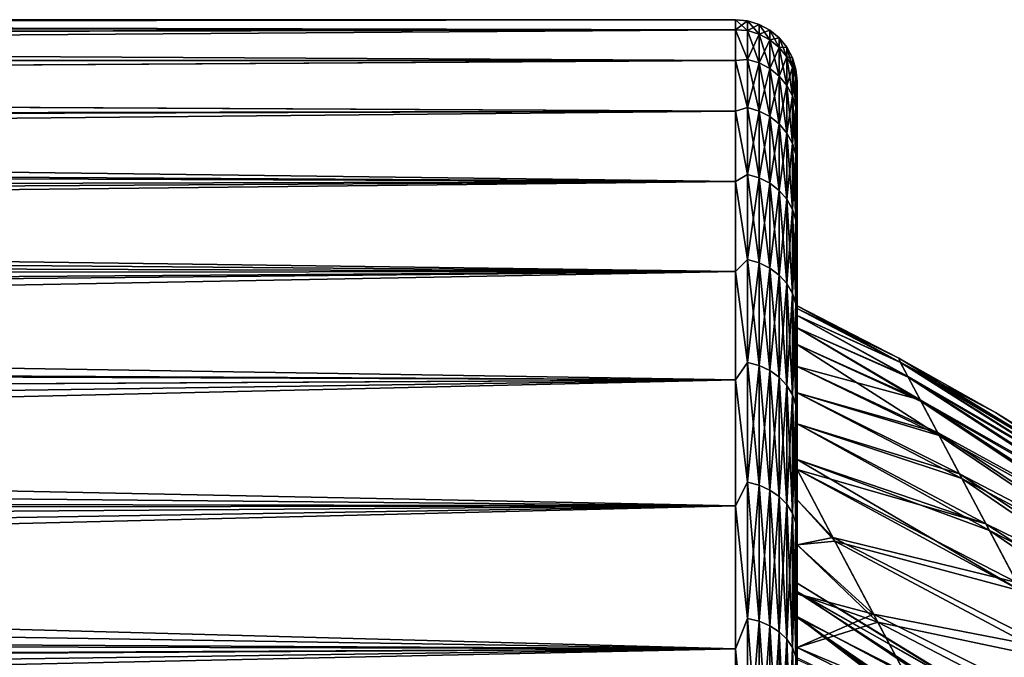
# Model space of a CAD drawing. Header units: metres. Extents: x -150 to 146, y -127 to 82.
# Tile 333 of 382: x 122 to 130, y 18 to 23. Entities that reach past the tile are written whole.
import ezdxf

# ---------------------------------------------------------------- set-up
doc = ezdxf.new("R2010")
doc.units = ezdxf.units.M
doc.layers.add('solid_ELLA_AP_WANNE_SW0001', color=7, linetype='CONTINUOUS')

msp = doc.modelspace()

# ---------------------------------------------------------------- linework, layer by layer
at = {"layer": 'solid_ELLA_AP_WANNE_SW0001'}
for points in [[(127.5, 22.917143, 1.950536), (92.253891, 22.958944, 1.373627), (92.110641, 22.844589, 2.669226)], [(92.27227, 22.96468, -1.274164), (127.5, 22.917143, -1.950536), (92.134064, 22.859764, -2.535976)], [(127.5, 23), (92.319817, 23), (92.253891, 22.958944, 1.373627)], [(127.5, 22.917143, 1.950536), (127.5, 23), (92.253891, 22.958944, 1.373627)], [(92.27227, 22.96468, -1.274164), (92.319817, 23), (127.5, 22.917143, -1.950536)], [(127.5, 22.917143, -1.950536), (92.319817, 23), (127.5, 23)], [(127.597542, 22.990393), (127.5, 23), (127.5, 22.917143, 1.950536)], [(127.597542, 22.911869, -1.898532), (127.5, 23), (127.597542, 22.990393)], [(127.5, 22.917143, -1.950536), (127.5, 23), (127.597542, 22.911869, -1.898532)], [(127.597542, 22.911869, 1.898532), (127.597542, 22.990393), (127.5, 22.917143, 1.950536)], [(127.597542, 22.990393), (127.691429, 22.961903), (127.691429, 22.883476, -1.896179)], [(127.597542, 22.911869, 1.898532), (127.691429, 22.961903), (127.597542, 22.990393)], [(127.597542, 22.911869, -1.898532), (127.597542, 22.990393), (127.691429, 22.883476, -1.896179)], [(127.597542, 22.911869, 1.898532), (127.691429, 22.883476, 1.896179), (127.691429, 22.961903)], [(127.691429, 22.961903), (127.777946, 22.915627), (127.777946, 22.837357, -1.892357)], [(127.691429, 22.883476, 1.896179), (127.777946, 22.915627), (127.691429, 22.961903)], [(127.691429, 22.883476, -1.896179), (127.691429, 22.961903), (127.777946, 22.837357, -1.892357)], [(127.5, 22.917143, 1.950536), (92.110641, 22.844589, 2.669226), (91.884583, 22.669779, 3.883437)], [(127.5, 22.669167, 3.887019), (127.5, 22.917143, 1.950536), (91.884583, 22.669779, 3.883437)], [(92.134064, 22.859764, -2.535976), (127.5, 22.669167, -3.887019), (91.900948, 22.685656, -3.789594)], [(92.134064, 22.859764, -2.535976), (127.5, 22.917143, -1.950536), (127.5, 22.669167, -3.887019)], [(127.597542, 22.676834, 3.784094), (127.5, 22.917143, 1.950536), (127.5, 22.669167, 3.887019)], [(127.597542, 22.911869, 1.898532), (127.5, 22.917143, 1.950536), (127.597542, 22.676834, 3.784094)], [(127.5, 22.917143, -1.950536), (127.597542, 22.911869, -1.898532), (127.597542, 22.676834, -3.784094)], [(127.5, 22.669167, -3.887019), (127.5, 22.917143, -1.950536), (127.597542, 22.676834, -3.784094)], [(127.597542, 22.911869, -1.898532), (127.691429, 22.883476, -1.896179), (127.691429, 22.648731, -3.779405)], [(127.597542, 22.676834, -3.784094), (127.597542, 22.911869, -1.898532), (127.691429, 22.648731, -3.779405)], [(127.597542, 22.911869, 1.898532), (127.597542, 22.676834, 3.784094), (127.691429, 22.883476, 1.896179)], [(127.597542, 22.676834, 3.784094), (127.691429, 22.648731, 3.779405), (127.691429, 22.883476, 1.896179)], [(127.691429, 22.883476, 1.896179), (127.777946, 22.837357, 1.892357), (127.777946, 22.915627)], [(127.691429, 22.883476, -1.896179), (127.777946, 22.837357, -1.892357), (127.777946, 22.603086, -3.771788)], [(127.691429, 22.648731, -3.779405), (127.691429, 22.883476, -1.896179), (127.777946, 22.603086, -3.771788)], [(127.691429, 22.883476, 1.896179), (127.691429, 22.648731, 3.779405), (127.777946, 22.837357, 1.892357)], [(127.777946, 22.915627), (127.85376, 22.853346), (127.85376, 22.77529, -1.887214)], [(127.777946, 22.837357, 1.892357), (127.85376, 22.853346), (127.777946, 22.915627)], [(127.777946, 22.837357, -1.892357), (127.777946, 22.915627), (127.85376, 22.77529, -1.887214)], [(127.691429, 22.648731, 3.779405), (127.777946, 22.603086, 3.771788), (127.777946, 22.837357, 1.892357)], [(127.777946, 22.837357, 1.892357), (127.85376, 22.77529, 1.887214), (127.85376, 22.853346)], [(127.777946, 22.837357, -1.892357), (127.85376, 22.77529, -1.887214), (127.85376, 22.541655, -3.761537)], [(127.777946, 22.603086, -3.771788), (127.777946, 22.837357, -1.892357), (127.85376, 22.541655, -3.761537)], [(127.777946, 22.837357, 1.892357), (127.777946, 22.603086, 3.771788), (127.85376, 22.77529, 1.887214)], [(127.777946, 22.603086, 3.771788), (127.85376, 22.541655, 3.761537), (127.85376, 22.77529, 1.887214)], [(127.85376, 22.853346), (127.915955, 22.777458), (127.915955, 22.699661, -1.880948)], [(127.85376, 22.77529, 1.887214), (127.915955, 22.777458), (127.85376, 22.853346)], [(127.85376, 22.77529, -1.887214), (127.85376, 22.853346), (127.915955, 22.699661, -1.880948)], [(127.85376, 22.77529, 1.887214), (127.915955, 22.699661, 1.880948), (127.915955, 22.777458)], [(127.85376, 22.77529, -1.887214), (127.915955, 22.699661, -1.880948), (127.915955, 22.466805, -3.749047)], [(127.85376, 22.541655, -3.761537), (127.85376, 22.77529, -1.887214), (127.915955, 22.466805, -3.749047)], [(127.85376, 22.77529, 1.887214), (127.85376, 22.541655, 3.761537), (127.915955, 22.699661, 1.880948)], [(127.915955, 22.777458), (127.962128, 22.690887), (127.962128, 22.613388, -1.873799)], [(127.915955, 22.699661, 1.880948), (127.962128, 22.690887), (127.915955, 22.777458)], [(127.915955, 22.699661, -1.880948), (127.915955, 22.777458), (127.962128, 22.613388, -1.873799)], [(127.85376, 22.541655, 3.761537), (127.915955, 22.466805, 3.749047), (127.915955, 22.699661, 1.880948)], [(127.915955, 22.699661, 1.880948), (127.962128, 22.613388, 1.873799), (127.962128, 22.690887)], [(127.915955, 22.699661, -1.880948), (127.962128, 22.613388, -1.873799), (127.962128, 22.381414, -3.734797)], [(127.915955, 22.466805, -3.749047), (127.915955, 22.699661, -1.880948), (127.962128, 22.381414, -3.734797)], [(127.915955, 22.699661, 1.880948), (127.915955, 22.466805, 3.749047), (127.962128, 22.613388, 1.873799)], [(91.900948, 22.685656, -3.789594), (127.5, 22.669167, -3.887019), (91.573853, 22.443342, -5.029555)], [(91.573853, 22.443342, -5.029555), (127.5, 22.669167, -3.887019), (127.5, 22.257858, -5.795496)], [(127.5, 22.669167, 3.887019), (91.884583, 22.669779, 3.883437), (91.580933, 22.446655, 5.014749)], [(127.5, 22.257858, 5.795496), (127.5, 22.669167, 3.887019), (91.580933, 22.446655, 5.014749)], [(127.597542, 22.676834, 3.784094), (127.5, 22.669167, 3.887019), (127.597542, 22.286892, 5.643808)], [(127.5, 22.669167, -3.887019), (127.597542, 22.676834, -3.784094), (127.597542, 22.286892, -5.643808)], [(127.597542, 22.286892, 5.643808), (127.5, 22.669167, 3.887019), (127.5, 22.257858, 5.795496)], [(127.5, 22.257858, -5.795496), (127.5, 22.669167, -3.887019), (127.597542, 22.286892, -5.643808)], [(127.597542, 22.676834, -3.784094), (127.691429, 22.648731, -3.779405), (127.691429, 22.259274, -5.636814)], [(127.597542, 22.286892, -5.643808), (127.597542, 22.676834, -3.784094), (127.691429, 22.259274, -5.636814)], [(127.597542, 22.676834, 3.784094), (127.597542, 22.286892, 5.643808), (127.691429, 22.648731, 3.779405)], [(127.597542, 22.286892, 5.643808), (127.691429, 22.259274, 5.636814), (127.691429, 22.648731, 3.779405)], [(127.691429, 22.648731, -3.779405), (127.777946, 22.603086, -3.771788), (127.777946, 22.214413, -5.625453)], [(127.691429, 22.259274, -5.636814), (127.691429, 22.648731, -3.779405), (127.777946, 22.214413, -5.625453)], [(127.691429, 22.648731, 3.779405), (127.691429, 22.259274, 5.636814), (127.777946, 22.603086, 3.771788)], [(127.962128, 22.690887), (127.990509, 22.596968), (127.990509, 22.519787, -1.866043)], [(127.962128, 22.613388, 1.873799), (127.990509, 22.596968), (127.962128, 22.690887)], [(127.962128, 22.613388, -1.873799), (127.962128, 22.690887), (127.990509, 22.519787, -1.866043)], [(127.691429, 22.259274, 5.636814), (127.777946, 22.214413, 5.625453), (127.777946, 22.603086, 3.771788)], [(127.777946, 22.603086, -3.771788), (127.85376, 22.541655, -3.761537), (127.85376, 22.154039, -5.610165)], [(127.777946, 22.214413, -5.625453), (127.777946, 22.603086, -3.771788), (127.85376, 22.154039, -5.610165)], [(127.777946, 22.603086, 3.771788), (127.777946, 22.214413, 5.625453), (127.85376, 22.541655, 3.761537)], [(127.777946, 22.214413, 5.625453), (127.85376, 22.154039, 5.610165), (127.85376, 22.541655, 3.761537)], [(127.85376, 22.541655, -3.761537), (127.915955, 22.466805, -3.749047), (127.915955, 22.080475, -5.591536)], [(127.85376, 22.154039, -5.610165), (127.85376, 22.541655, -3.761537), (127.915955, 22.080475, -5.591536)], [(127.85376, 22.541655, 3.761537), (127.85376, 22.154039, 5.610165), (127.915955, 22.466805, 3.749047)], [(127.915955, 22.466805, 3.749047), (127.962128, 22.381414, 3.734797), (127.962128, 22.613388, 1.873799)], [(127.962128, 22.613388, 1.873799), (127.990509, 22.519787, 1.866043), (127.990509, 22.596968)], [(127.962128, 22.613388, -1.873799), (127.990509, 22.519787, -1.866043), (127.990509, 22.288774, -3.719339)], [(127.962128, 22.381414, -3.734797), (127.962128, 22.613388, -1.873799), (127.990509, 22.288774, -3.719339)], [(127.962128, 22.613388, 1.873799), (127.962128, 22.381414, 3.734797), (127.990509, 22.519787, 1.866043)], [(127.990509, 22.596968), (128, 22.5), (128, 22.418894, -1.9087)], [(127.990509, 22.519787, 1.866043), (128, 22.5), (127.990509, 22.596968)], [(127.990509, 22.519787, -1.866043), (127.990509, 22.596968), (128, 22.418894, -1.9087)], [(127.85376, 22.154039, 5.610165), (127.915955, 22.080475, 5.591536), (127.915955, 22.466805, 3.749047)], [(127.915955, 22.466805, -3.749047), (127.962128, 22.381414, -3.734797), (127.962128, 21.996553, -5.570284)], [(127.915955, 22.080475, -5.591536), (127.915955, 22.466805, -3.749047), (127.962128, 21.996553, -5.570284)], [(127.915955, 22.466805, 3.749047), (127.915955, 22.080475, 5.591536), (127.962128, 22.381414, 3.734797)], [(127.962128, 22.381414, 3.734797), (127.990509, 22.288774, 3.719339), (127.990509, 22.519787, 1.866043)], [(127.990509, 22.519787, 1.866043), (128, 22.419239, 1.904623), (128, 22.5)], [(127.990509, 22.288774, -3.719339), (127.990509, 22.519787, -1.866043), (128, 22.418894, -1.9087)], [(127.990509, 22.519787, 1.866043), (127.990509, 22.288774, 3.719339), (128, 22.419239, 1.904623)], [(128, 20.599005, -1.802168), (128, 22.418894, -1.9087), (128, 22.5)], [(128, 20.677689), (128, 22.5), (128, 22.419239, 1.904623)], [(128, 20.658009, -0.901932), (128, 20.599005, -1.802168), (128, 22.5)], [(128, 20.677689), (128, 20.658009, -0.901932), (128, 22.5)], [(91.573853, 22.443342, -5.029555), (127.5, 22.257858, -5.795496), (91.184929, 22.150711, -6.192413)], [(127.5, 22.257858, 5.795496), (91.580933, 22.446655, 5.014749), (91.234436, 22.186525, 6.062847)], [(127.915955, 22.080475, 5.591536), (127.962128, 21.996553, 5.570284), (127.962128, 22.381414, 3.734797)], [(127.962128, 22.381414, -3.734797), (127.990509, 22.288774, -3.719339), (127.990509, 21.905506, -5.547227)], [(127.962128, 21.996553, -5.570284), (127.962128, 22.381414, -3.734797), (127.990509, 21.905506, -5.547227)], [(127.962128, 22.381414, 3.734797), (127.962128, 21.996553, 5.570284), (127.990509, 22.288774, 3.719339)], [(127.990509, 22.288774, 3.719339), (128, 22.176903, 3.799328), (128, 22.419239, 1.904623)], [(127.990509, 22.288774, -3.719339), (128, 22.418894, -1.9087), (128, 22.176105, -3.803983)], [(128, 20.500786, 2.698983), (128, 22.419239, 1.904623), (128, 22.176903, 3.799328)], [(128, 20.658009, 0.901932), (128, 20.677689), (128, 22.419239, 1.904623)], [(128, 20.599005, 1.802168), (128, 20.658009, 0.901932), (128, 22.419239, 1.904623)], [(128, 20.500786, 2.698983), (128, 20.599005, 1.802168), (128, 22.419239, 1.904623)], [(128, 20.363544, -3.590658), (128, 22.176105, -3.803983), (128, 22.418894, -1.9087)], [(128, 20.500786, -2.698983), (128, 20.363544, -3.590658), (128, 22.418894, -1.9087)], [(128, 20.599005, -1.802168), (128, 20.500786, -2.698983), (128, 22.418894, -1.9087)], [(127.5, 22.257858, 5.795496), (91.234436, 22.186525, 6.062847), (90.841942, 21.900864, 7.025109)], [(127.5, 21.686182, 7.662215), (127.5, 22.257858, 5.795496), (90.841942, 21.900864, 7.025109)], [(91.184929, 22.150711, -6.192413), (127.5, 22.257858, -5.795496), (127.5, 21.686182, -7.662215)], [(127.597542, 22.286892, 5.643808), (127.5, 22.257858, 5.795496), (127.597542, 21.744709, 7.464968)], [(127.5, 22.257858, -5.795496), (127.597542, 22.286892, -5.643808), (127.597542, 21.744709, -7.464968)], [(127.597542, 21.744709, 7.464968), (127.5, 22.257858, 5.795496), (127.5, 21.686182, 7.662215)], [(127.5, 21.686182, -7.662215), (127.5, 22.257858, -5.795496), (127.597542, 21.744709, -7.464968)], [(127.597542, 22.286892, -5.643808), (127.691429, 22.259274, -5.636814), (127.691429, 21.717764, -7.455718)], [(127.597542, 21.744709, -7.464968), (127.597542, 22.286892, -5.643808), (127.691429, 21.717764, -7.455718)], [(127.597542, 22.286892, 5.643808), (127.597542, 21.744709, 7.464968), (127.691429, 22.259274, 5.636814)], [(127.597542, 21.744709, 7.464968), (127.691429, 21.717764, 7.455718), (127.691429, 22.259274, 5.636814)], [(127.691429, 22.259274, -5.636814), (127.777946, 22.214413, -5.625453), (127.777946, 21.673994, -7.440691)], [(127.691429, 21.717764, -7.455718), (127.691429, 22.259274, -5.636814), (127.777946, 21.673994, -7.440691)], [(127.691429, 22.259274, 5.636814), (127.691429, 21.717764, 7.455718), (127.777946, 22.214413, 5.625453)], [(127.962128, 21.996553, 5.570284), (127.990509, 21.905506, 5.547227), (127.990509, 22.288774, 3.719339)], [(127.990509, 21.905506, -5.547227), (127.990509, 22.288774, -3.719339), (128, 22.176105, -3.803983)], [(127.990509, 22.288774, 3.719339), (127.990509, 21.905506, 5.547227), (128, 22.176903, 3.799328)], [(91.184929, 22.150711, -6.192413), (127.5, 21.686182, -7.662215), (90.731705, 21.820869, -7.269775)], [(127.691429, 21.717764, 7.455718), (127.777946, 21.673994, 7.440691), (127.777946, 22.214413, 5.625453)], [(127.777946, 22.214413, -5.625453), (127.85376, 22.154039, -5.610165), (127.85376, 21.615088, -7.420469)], [(127.777946, 21.673994, -7.440691), (127.777946, 22.214413, -5.625453), (127.85376, 21.615088, -7.420469)], [(127.777946, 22.214413, 5.625453), (127.777946, 21.673994, 7.440691), (127.85376, 22.154039, 5.610165)], [(127.777946, 21.673994, 7.440691), (127.85376, 21.615088, 7.420469), (127.85376, 22.154039, 5.610165)], [(127.85376, 22.154039, -5.610165), (127.915955, 22.080475, -5.591536), (127.915955, 21.543312, -7.395829)], [(127.85376, 21.615088, -7.420469), (127.85376, 22.154039, -5.610165), (127.915955, 21.543312, -7.395829)], [(127.85376, 22.154039, 5.610165), (127.85376, 21.615088, 7.420469), (127.915955, 22.080475, 5.591536)], [(127.990509, 21.905506, 5.547227), (128, 21.77478, 5.666479), (128, 22.176903, 3.799328)], [(127.990509, 21.905506, -5.547227), (128, 22.176105, -3.803983), (128, 21.773417, -5.671714)], [(128, 20.187542, 4.475483), (128, 22.176903, 3.799328), (128, 21.77478, 5.666479)], [(128, 20.363544, 3.590658), (128, 20.500786, 2.698983), (128, 22.176903, 3.799328)], [(128, 20.187542, 4.475483), (128, 20.363544, 3.590658), (128, 22.176903, 3.799328)], [(128, 19.973116, -5.351769), (128, 21.773417, -5.671714), (128, 22.176105, -3.803983)], [(128, 20.187542, -4.475483), (128, 19.973116, -5.351769), (128, 22.176105, -3.803983)], [(128, 20.363544, -3.590658), (128, 20.187542, -4.475483), (128, 22.176105, -3.803983)], [(127.85376, 21.615088, 7.420469), (127.915955, 21.543312, 7.395829), (127.915955, 22.080475, 5.591536)], [(127.915955, 22.080475, -5.591536), (127.962128, 21.996553, -5.570284), (127.962128, 21.461433, -7.367719)], [(127.915955, 21.543312, -7.395829), (127.915955, 22.080475, -5.591536), (127.962128, 21.461433, -7.367719)], [(127.915955, 22.080475, 5.591536), (127.915955, 21.543312, 7.395829), (127.962128, 21.996553, 5.570284)], [(127.915955, 21.543312, 7.395829), (127.962128, 21.461433, 7.367719), (127.962128, 21.996553, 5.570284)], [(127.962128, 21.996553, -5.570284), (127.990509, 21.905506, -5.547227), (127.990509, 21.372601, -7.337224)], [(127.962128, 21.461433, -7.367719), (127.962128, 21.996553, -5.570284), (127.990509, 21.372601, -7.337224)], [(127.962128, 21.996553, 5.570284), (127.962128, 21.461433, 7.367719), (127.990509, 21.905506, 5.547227)], [(127.5, 21.686182, 7.662215), (90.841942, 21.900864, 7.025109), (90.416359, 21.592484, 7.922415)], [(127.962128, 21.461433, 7.367719), (127.990509, 21.372601, 7.337224), (127.990509, 21.905506, 5.547227)], [(127.990509, 21.372601, -7.337224), (127.990509, 21.905506, -5.547227), (128, 21.773417, -5.671714)], [(127.990509, 21.905506, 5.547227), (127.990509, 21.372601, 7.337224), (128, 21.77478, 5.666479)], [(90.731705, 21.820869, -7.269775), (127.5, 21.686182, -7.662215), (90.231468, 21.461079, -8.271764)], [(127.597542, 21.744709, 7.464968), (127.5, 21.686182, 7.662215), (127.597542, 21.053988, 9.235135)], [(127.5, 21.686182, -7.662215), (127.597542, 21.744709, -7.464968), (127.597542, 21.053988, -9.235135)], [(127.597542, 21.744709, -7.464968), (127.691429, 21.717764, -7.455718), (127.691429, 21.027897, -9.223691)], [(127.597542, 21.053988, -9.235135), (127.597542, 21.744709, -7.464968), (127.691429, 21.027897, -9.223691)], [(127.597542, 21.744709, 7.464968), (127.597542, 21.053988, 9.235135), (127.691429, 21.717764, 7.455718)], [(127.990509, 21.372601, 7.337224), (128, 21.215775, 7.49272), (128, 21.77478, 5.666479)], [(127.990509, 21.372601, -7.337224), (128, 21.773417, -5.671714), (128, 21.213766, -7.498405)], [(128, 19.720667, 6.217885), (128, 21.77478, 5.666479), (128, 21.215775, 7.49272)], [(128, 19.973116, 5.351769), (128, 20.187542, 4.475483), (128, 21.77478, 5.666479)], [(128, 19.720667, 6.217885), (128, 19.973116, 5.351769), (128, 21.77478, 5.666479)], [(128, 19.349504, -7.291327), (128, 21.213766, -7.498405), (128, 21.773417, -5.671714)], [(128, 19.430672, -7.072181), (128, 19.349504, -7.291327), (128, 21.773417, -5.671714)], [(128, 19.720667, -6.217885), (128, 19.430672, -7.072181), (128, 21.773417, -5.671714)], [(128, 19.973116, -5.351769), (128, 19.720667, -6.217885), (128, 21.773417, -5.671714)], [(127.5, 21.686182, 7.662215), (90.416359, 21.592484, 7.922415), (89.960457, 21.267073, 8.758519)], [(127.5, 20.958256, 9.473729), (127.5, 21.686182, 7.662215), (89.960457, 21.267073, 8.758519)], [(90.231468, 21.461079, -8.271764), (127.5, 21.686182, -7.662215), (127.5, 20.958256, -9.473729)], [(127.597542, 21.053988, 9.235135), (127.5, 21.686182, 7.662215), (127.5, 20.958256, 9.473729)], [(127.5, 20.958256, -9.473729), (127.5, 21.686182, -7.662215), (127.597542, 21.053988, -9.235135)], [(127.597542, 21.053988, 9.235135), (127.691429, 21.027897, 9.223691), (127.691429, 21.717764, 7.455718)], [(127.691429, 21.717764, -7.455718), (127.777946, 21.673994, -7.440691), (127.777946, 20.985519, -9.205102)], [(127.691429, 21.027897, -9.223691), (127.691429, 21.717764, -7.455718), (127.777946, 20.985519, -9.205102)], [(127.691429, 21.717764, 7.455718), (127.691429, 21.027897, 9.223691), (127.777946, 21.673994, 7.440691)], [(127.691429, 21.027897, 9.223691), (127.777946, 20.985519, 9.205102), (127.777946, 21.673994, 7.440691)], [(127.777946, 21.673994, -7.440691), (127.85376, 21.615088, -7.420469), (127.85376, 20.928484, -9.180084)], [(127.777946, 20.985519, -9.205102), (127.777946, 21.673994, -7.440691), (127.85376, 20.928484, -9.180084)], [(127.777946, 21.673994, 7.440691), (127.777946, 20.985519, 9.205102), (127.85376, 21.615088, 7.420469)], [(127.777946, 20.985519, 9.205102), (127.85376, 20.928484, 9.180084), (127.85376, 21.615088, 7.420469)], [(127.85376, 21.615088, -7.420469), (127.915955, 21.543312, -7.395829), (127.915955, 20.85899, -9.149601)], [(127.85376, 20.928484, -9.180084), (127.85376, 21.615088, -7.420469), (127.915955, 20.85899, -9.149601)], [(127.85376, 21.615088, 7.420469), (127.85376, 20.928484, 9.180084), (127.915955, 21.543312, 7.395829)], [(127.85376, 20.928484, 9.180084), (127.915955, 20.85899, 9.149601), (127.915955, 21.543312, 7.395829)], [(127.915955, 21.543312, -7.395829), (127.962128, 21.461433, -7.367719), (127.962128, 20.779711, -9.114826)], [(127.915955, 20.85899, -9.149601), (127.915955, 21.543312, -7.395829), (127.962128, 20.779711, -9.114826)], [(127.915955, 21.543312, 7.395829), (127.915955, 20.85899, 9.149601), (127.962128, 21.461433, 7.367719)], [(90.231468, 21.461079, -8.271764), (127.5, 20.958256, -9.473729), (89.699715, 21.081951, -9.195181)], [(127.915955, 20.85899, 9.149601), (127.962128, 20.779711, 9.114826), (127.962128, 21.461433, 7.367719)], [(127.962128, 21.461433, -7.367719), (127.990509, 21.372601, -7.337224), (127.990509, 20.693701, -9.077099)], [(127.962128, 20.779711, -9.114826), (127.962128, 21.461433, -7.367719), (127.990509, 20.693701, -9.077099)], [(127.962128, 21.461433, 7.367719), (127.962128, 20.779711, 9.114826), (127.990509, 21.372601, 7.337224)], [(127.962128, 20.779711, 9.114826), (127.990509, 20.693701, 9.077099), (127.990509, 21.372601, 7.337224)], [(127.990509, 20.693701, -9.077099), (127.990509, 21.372601, -7.337224), (128, 21.213766, -7.498405)], [(127.990509, 21.372601, 7.337224), (127.990509, 20.693701, 9.077099), (128, 21.215775, 7.49272)], [(127.5, 20.958256, 9.473729), (89.960457, 21.267073, 8.758519), (89.47757, 20.928667, 9.538914)], [(127.990509, 20.693701, 9.077099), (128, 20.503817, 9.265176), (128, 21.215775, 7.49272)], [(127.990509, 20.693701, -9.077099), (128, 21.213766, -7.498405), (128, 20.501209, -9.270941)], [(128, 19.103689, 7.913018), (128, 21.215775, 7.49272), (128, 20.503817, 9.265176)], [(128, 19.430672, 7.072181), (128, 19.720667, 6.217885), (128, 21.215775, 7.49272)], [(128, 19.349506, 7.291324), (128, 19.430672, 7.072181), (128, 21.215775, 7.49272)], [(128, 19.103689, 7.913018), (128, 19.349506, 7.291324), (128, 21.215775, 7.49272)], [(128, 18.740343, -8.738784), (128, 20.501209, -9.270941), (128, 21.213766, -7.498405)], [(128, 19.103689, -7.913018), (128, 18.740343, -8.738784), (128, 21.213766, -7.498405)], [(128, 19.349504, -7.291327), (128, 19.103689, -7.913018), (128, 21.213766, -7.498405)], [(89.699715, 21.081951, -9.195181), (127.5, 20.958256, -9.473729), (89.131393, 20.688978, -10.048191)], [(127.597542, 21.053988, 9.235135), (127.5, 20.958256, 9.473729), (127.597542, 20.219446, 10.942218)], [(127.5, 20.958256, -9.473729), (127.597542, 21.053988, -9.235135), (127.597542, 20.219446, -10.942218)], [(127.597542, 21.053988, -9.235135), (127.691429, 21.027897, -9.223691), (127.691429, 20.194389, -10.928658)], [(127.597542, 20.219446, -10.942218), (127.597542, 21.053988, -9.235135), (127.691429, 20.194389, -10.928658)], [(127.597542, 21.053988, 9.235135), (127.597542, 20.219446, 10.942218), (127.691429, 21.027897, 9.223691)], [(127.597542, 20.219446, 10.942218), (127.691429, 20.194389, 10.928658), (127.691429, 21.027897, 9.223691)], [(127.691429, 21.027897, -9.223691), (127.777946, 20.985519, -9.205102), (127.777946, 20.15369, -10.906632)], [(127.691429, 20.194389, -10.928658), (127.691429, 21.027897, -9.223691), (127.777946, 20.15369, -10.906632)], [(127.691429, 21.027897, 9.223691), (127.691429, 20.194389, 10.928658), (127.777946, 20.985519, 9.205102)], [(127.5, 20.958256, 9.473729), (88.973412, 20.579531, 10.270488), (88.44651, 20.223764, 10.954421)], [(127.5, 20.079325, 11.216984), (127.5, 20.958256, 9.473729), (88.44651, 20.223764, 10.954421)], [(127.5, 20.958256, 9.473729), (89.47757, 20.928667, 9.538914), (88.973412, 20.579531, 10.270488)], [(89.131393, 20.688978, -10.048191), (127.5, 20.958256, -9.473729), (127.5, 20.079325, -11.216984)], [(127.597542, 20.219446, 10.942218), (127.5, 20.958256, 9.473729), (127.5, 20.079325, 11.216984)], [(127.5, 20.079325, -11.216984), (127.5, 20.958256, -9.473729), (127.597542, 20.219446, -10.942218)], [(127.691429, 20.194389, 10.928658), (127.777946, 20.15369, 10.906632), (127.777946, 20.985519, 9.205102)], [(127.777946, 20.985519, -9.205102), (127.85376, 20.928484, -9.180084), (127.85376, 20.098917, -10.87699)], [(127.777946, 20.15369, -10.906632), (127.777946, 20.985519, -9.205102), (127.85376, 20.098917, -10.87699)], [(127.777946, 20.985519, 9.205102), (127.777946, 20.15369, 10.906632), (127.85376, 20.928484, 9.180084)], [(127.777946, 20.15369, 10.906632), (127.85376, 20.098917, 10.87699), (127.85376, 20.928484, 9.180084)], [(127.85376, 20.928484, -9.180084), (127.915955, 20.85899, -9.149601), (127.915955, 20.032177, -10.840872)], [(127.85376, 20.098917, -10.87699), (127.85376, 20.928484, -9.180084), (127.915955, 20.032177, -10.840872)], [(127.85376, 20.928484, 9.180084), (127.85376, 20.098917, 10.87699), (127.915955, 20.85899, 9.149601)], [(127.85376, 20.098917, 10.87699), (127.915955, 20.032177, 10.840872), (127.915955, 20.85899, 9.149601)], [(127.915955, 20.85899, -9.149601), (127.962128, 20.779711, -9.114826), (127.962128, 19.956041, -10.799669)], [(127.915955, 20.032177, -10.840872), (127.915955, 20.85899, -9.149601), (127.962128, 19.956041, -10.799669)], [(127.915955, 20.85899, 9.149601), (127.915955, 20.032177, 10.840872), (127.962128, 20.779711, 9.114826)], [(127.915955, 20.032177, 10.840872), (127.962128, 19.956041, 10.799669), (127.962128, 20.779711, 9.114826)], [(127.962128, 20.779711, -9.114826), (127.990509, 20.693701, -9.077099), (127.990509, 19.87344, -10.754968)], [(127.962128, 19.956041, -10.799669), (127.962128, 20.779711, -9.114826), (127.990509, 19.87344, -10.754968)], [(127.962128, 20.779711, 9.114826), (127.962128, 19.956041, 10.799669), (127.990509, 20.693701, 9.077099)], [(89.131393, 20.688978, -10.048191), (127.5, 20.079325, -11.216984), (88.533333, 20.280781, -10.848499)], [(127.962128, 19.956041, 10.799669), (127.990509, 19.87344, 10.754968), (127.990509, 20.693701, 9.077099)], [(127.990509, 19.87344, -10.754968), (127.990509, 20.693701, -9.077099), (128, 20.501209, -9.270941)], [(127.990509, 20.693701, 9.077099), (127.990509, 19.87344, 10.754968), (128, 20.503817, 9.265176)], [(128.83815, 20.21954, -1.073159), (128, 20.658009, -0.901932), (128, 20.677689)], [(128.825943, 20.254574, -0.000001), (128, 20.677689), (128, 20.658009, 0.901932)], [(128.825943, 20.254574, -0.000001), (128.83815, 20.21954, -1.073159), (128, 20.677689)], [(128.83815, 20.21954, -1.073159), (128, 20.599005, -1.802168), (128, 20.658009, -0.901932)], [(128.837341, 20.221087, 1.052146), (128, 20.658009, 0.901932), (128, 20.599005, 1.802168)], [(128.837341, 20.221087, 1.052146), (128.825943, 20.254574, -0.000001), (128, 20.658009, 0.901932)], [(128.901306, 20.100384, -2.138762), (128, 20.500786, -2.698983), (128, 20.599005, -1.802168)], [(128.83815, 20.21954, -1.073159), (128.901306, 20.100384, -2.138762), (128, 20.599005, -1.802168)], [(128.898041, 20.106548, 2.097175), (128, 20.599005, 1.802168), (128, 20.500786, 2.698983)], [(128.837341, 20.221087, 1.052146), (128, 20.599005, 1.802168), (128.898041, 20.106548, 2.097175)], [(127.990509, 19.87344, 10.754968), (128, 19.644152, 10.970749), (128, 20.503817, 9.265176)], [(127.990509, 19.87344, -10.754968), (128, 20.501209, -9.270941), (128, 19.640949, -10.97648)], [(128, 18.341333, 9.547896), (128, 20.503817, 9.265176), (128, 19.644152, 10.970749)], [(128, 18.740343, 8.738784), (128, 19.103689, 7.913018), (128, 20.503817, 9.265176)], [(128, 18.341333, 9.547896), (128, 18.740343, 8.738784), (128, 20.503817, 9.265176)], [(128, 17.907412, -10.33883), (128, 19.640949, -10.97648), (128, 20.501209, -9.270941)], [(128, 18.341333, -9.547896), (128, 17.907412, -10.33883), (128, 20.501209, -9.270941)], [(128, 18.740343, -8.738784), (128, 18.341333, -9.547896), (128, 20.501209, -9.270941)], [(129.006042, 19.902721, -3.189311), (128, 20.363544, -3.590658), (128, 20.500786, -2.698983)], [(128.901306, 20.100384, -2.138762), (129.006042, 19.902721, -3.189311), (128, 20.500786, -2.698983)], [(128.998749, 19.91651, 3.128015), (128, 20.500786, 2.698983), (128, 20.363544, 3.590658)], [(128.898041, 20.106548, 2.097175), (128, 20.500786, 2.698983), (128.998749, 19.91651, 3.128015)], [(129.151657, 19.627945, -4.217412), (128, 20.187542, -4.475483), (128, 20.363544, -3.590658)], [(129.006042, 19.902721, -3.189311), (129.151657, 19.627945, -4.217412), (128, 20.363544, -3.590658)], [(128.998749, 19.91651, 3.128015), (128, 20.363544, 3.590658), (128, 20.187542, 4.475483)], [(127.5, 20.079325, 11.216984), (88.44651, 20.223764, 10.954421), (87.899658, 19.860884, 11.599366)], [(88.533333, 20.280781, -10.848499), (127.5, 20.079325, -11.216984), (87.904831, 19.864122, -11.593819)], [(127.597542, 20.219446, 10.942218), (127.5, 20.079325, 11.216984), (127.597542, 19.246786, 12.574553)], [(127.5, 20.079325, -11.216984), (127.597542, 20.219446, -10.942218), (127.597542, 19.246786, -12.574553)], [(127.597542, 20.219446, -10.942218), (127.691429, 20.194389, -10.928658), (127.691429, 19.222935, -12.55897)], [(127.597542, 19.246786, -12.574553), (127.597542, 20.219446, -10.942218), (127.691429, 19.222935, -12.55897)], [(127.597542, 20.219446, 10.942218), (127.597542, 19.246786, 12.574553), (127.691429, 20.194389, 10.928658)], [(130.507278, 19.233082, -0.930271), (128.83815, 20.21954, -1.073159), (128.825943, 20.254574, -0.000001)], [(130.507278, 19.233082, -0.930271), (128.825943, 20.254574, -0.000001), (129.609985, 19.81275, -0.000001)], [(128.837341, 20.221087, 1.052146), (129.609985, 19.81275, -0.000001), (128.825943, 20.254574, -0.000001)], [(128.837341, 20.221087, 1.052146), (130.489059, 19.267452, -0.000001), (129.609985, 19.81275, -0.000001)], [(130.505753, 19.235941, 0.890814), (130.489059, 19.267452, -0.000001), (128.837341, 20.221087, 1.052146)], [(130.555756, 19.141605, 1.775926), (128.837341, 20.221087, 1.052146), (128.898041, 20.106548, 2.097175)], [(130.555756, 19.141605, 1.775926), (130.505753, 19.235941, 0.890814), (128.837341, 20.221087, 1.052146)], [(130.561783, 19.130211, -1.854044), (128.901306, 20.100384, -2.138762), (128.83815, 20.21954, -1.073159)], [(130.507278, 19.233082, -0.930271), (130.561783, 19.130211, -1.854044), (128.83815, 20.21954, -1.073159)], [(127.597542, 19.246786, 12.574553), (127.691429, 19.222935, 12.55897), (127.691429, 20.194389, 10.928658)], [(127.691429, 20.194389, -10.928658), (127.777946, 20.15369, -10.906632), (127.777946, 19.184195, -12.533659)], [(127.691429, 19.222935, -12.55897), (127.691429, 20.194389, -10.928658), (127.777946, 19.184195, -12.533659)], [(127.691429, 20.194389, 10.928658), (127.691429, 19.222935, 12.55897), (127.777946, 20.15369, 10.906632)], [(127.691429, 19.222935, 12.55897), (127.777946, 19.184195, 12.533659), (127.777946, 20.15369, 10.906632)], [(127.777946, 20.15369, -10.906632), (127.85376, 20.098917, -10.87699), (127.85376, 19.132055, -12.499595)], [(127.777946, 19.184195, -12.533659), (127.777946, 20.15369, -10.906632), (127.85376, 19.132055, -12.499595)], [(127.777946, 20.15369, 10.906632), (127.777946, 19.184195, 12.533659), (127.85376, 20.098917, 10.87699)], [(129.151657, 19.627945, -4.217412), (128, 19.973116, -5.351769), (128, 20.187542, -4.475483)], [(129.138779, 19.65226, 4.137694), (128, 20.187542, 4.475483), (128, 19.973116, 5.351769)], [(128.998749, 19.91651, 3.128015), (128, 20.187542, 4.475483), (129.138779, 19.65226, 4.137694)], [(127.5, 20.079325, 11.216984), (87.332397, 19.494671, 12.204827), (86.741547, 19.123621, 12.778384)], [(127.5, 19.055721, 12.87942), (127.5, 20.079325, 11.216984), (86.741547, 19.123621, 12.778384)], [(127.5, 20.079325, 11.216984), (87.899658, 19.860884, 11.599366), (87.332397, 19.494671, 12.204827)], [(87.904831, 19.864122, -11.593819), (127.5, 20.079325, -11.216984), (127.5, 19.055721, -12.87942)], [(127.597542, 19.246786, 12.574553), (127.5, 20.079325, 11.216984), (127.5, 19.055721, 12.87942)], [(127.5, 19.055721, -12.87942), (127.5, 20.079325, -11.216984), (127.597542, 19.246786, -12.574553)], [(127.777946, 19.184195, 12.533659), (127.85376, 19.132055, 12.499595), (127.85376, 20.098917, 10.87699)], [(127.85376, 20.098917, -10.87699), (127.915955, 20.032177, -10.840872), (127.915955, 19.068525, -12.458089)], [(127.85376, 19.132055, -12.499595), (127.85376, 20.098917, -10.87699), (127.915955, 19.068525, -12.458089)], [(127.85376, 20.098917, 10.87699), (127.85376, 19.132055, 12.499595), (127.915955, 20.032177, 10.840872)], [(130.638718, 18.98505, 2.649671), (128.898041, 20.106548, 2.097175), (128.998749, 19.91651, 3.128015)], [(130.638718, 18.98505, 2.649671), (130.555756, 19.141605, 1.775926), (128.898041, 20.106548, 2.097175)], [(130.652222, 18.959557, -2.764874), (129.006042, 19.902721, -3.189311), (128.901306, 20.100384, -2.138762)], [(130.561783, 19.130211, -1.854044), (130.652222, 18.959557, -2.764874), (128.901306, 20.100384, -2.138762)], [(127.85376, 19.132055, 12.499595), (127.915955, 19.068525, 12.458089), (127.915955, 20.032177, 10.840872)], [(127.915955, 20.032177, -10.840872), (127.962128, 19.956041, -10.799669), (127.962128, 18.996052, -12.41074)], [(127.915955, 19.068525, -12.458089), (127.915955, 20.032177, -10.840872), (127.962128, 18.996052, -12.41074)], [(127.915955, 20.032177, 10.840872), (127.915955, 19.068525, 12.458089), (127.962128, 19.956041, 10.799669)], [(127.915955, 19.068525, 12.458089), (127.962128, 18.996052, 12.41074), (127.962128, 19.956041, 10.799669)], [(127.962128, 19.956041, -10.799669), (127.990509, 19.87344, -10.754968), (127.990509, 18.917423, -12.359369)], [(127.962128, 18.996052, -12.41074), (127.962128, 19.956041, -10.799669), (127.990509, 18.917423, -12.359369)], [(127.962128, 19.956041, 10.799669), (127.962128, 18.996052, 12.41074), (127.990509, 19.87344, 10.754968)], [(129.337112, 19.27799, -5.215827), (128, 19.720667, -6.217885), (128, 19.973116, -5.351769)], [(129.151657, 19.627945, -4.217412), (129.337112, 19.27799, -5.215827), (128, 19.973116, -5.351769)], [(129.317184, 19.315586, 5.11938), (128, 19.973116, 5.351769), (128, 19.720667, 6.217885)], [(129.138779, 19.65226, 4.137694), (128, 19.973116, 5.351769), (129.317184, 19.315586, 5.11938)], [(130.75412, 18.767279, 3.506455), (128.998749, 19.91651, 3.128015), (129.138779, 19.65226, 4.137694)], [(130.75412, 18.767279, 3.506455), (130.638718, 18.98505, 2.649671), (128.998749, 19.91651, 3.128015)], [(130.777939, 18.722311, -3.6564), (129.151657, 19.627945, -4.217412), (129.006042, 19.902721, -3.189311)], [(130.652222, 18.959557, -2.764874), (130.777939, 18.722311, -3.6564), (129.006042, 19.902721, -3.189311)], [(87.904831, 19.864122, -11.593819), (127.5, 19.055721, -12.87942), (87.241554, 19.437065, -12.296362)], [(127.962128, 18.996052, 12.41074), (127.990509, 18.917423, 12.359369), (127.990509, 19.87344, 10.754968)], [(127.990509, 18.917423, -12.359369), (127.990509, 19.87344, -10.754968), (128, 19.640949, -10.97648)], [(127.990509, 19.87344, 10.754968), (127.990509, 18.917423, 12.359369), (128, 19.644152, 10.970749)], [(130.489059, 19.267452, -0.000001), (130.507278, 19.233082, -0.930271), (129.609985, 19.81275, -0.000001)], [(129.561096, 18.855316, -6.17753), (128, 19.430672, -7.072181), (128, 19.720667, -6.217885)], [(129.337112, 19.27799, -5.215827), (129.561096, 18.855316, -6.17753), (128, 19.720667, -6.217885)], [(129.532776, 18.908766, 6.066431), (128, 19.720667, 6.217885), (128, 19.430672, 7.072181)], [(129.317184, 19.315586, 5.11938), (128, 19.720667, 6.217885), (129.532776, 18.908766, 6.066431)], [(127.990509, 18.917423, 12.359369), (128, 18.642921, 12.597281), (128, 19.644152, 10.970749)], [(127.990509, 18.917423, -12.359369), (128, 19.640949, -10.97648), (128, 18.639238, -12.602729)], [(128, 17.439392, 11.110104), (128, 19.644152, 10.970749), (128, 18.642921, 12.597281)], [(128, 17.907412, 10.33883), (128, 18.341333, 9.547896), (128, 19.644152, 10.970749)], [(128, 17.439392, 11.110104), (128, 17.907412, 10.33883), (128, 19.644152, 10.970749)], [(128, 16.404703, -12.58779), (128, 18.639238, -12.602729), (128, 19.640949, -10.97648)], [(128, 16.620371, -12.301627), (128, 16.404703, -12.58779), (128, 19.640949, -10.97648)], [(128, 16.938169, -11.860236), (128, 16.620371, -12.301627), (128, 19.640949, -10.97648)], [(128, 17.439392, -11.110104), (128, 16.938169, -11.860236), (128, 19.640949, -10.97648)], [(128, 17.907412, -10.33883), (128, 17.439392, -11.110104), (128, 19.640949, -10.97648)], [(130.901215, 18.489685, 4.340795), (129.138779, 19.65226, 4.137694), (129.317184, 19.315586, 5.11938)], [(130.901215, 18.489685, 4.340795), (130.75412, 18.767279, 3.506455), (129.138779, 19.65226, 4.137694)], [(130.93808, 18.42013, -4.522399), (129.337112, 19.27799, -5.215827), (129.151657, 19.627945, -4.217412)], [(130.777939, 18.722311, -3.6564), (130.93808, 18.42013, -4.522399), (129.151657, 19.627945, -4.217412)], [(87.241554, 19.437065, -12.296362), (127.5, 19.055721, -12.87942), (86.542885, 19.000843, -12.960244)], [(129.822052, 18.362902, -7.095751), (128, 19.349504, -7.291327), (128, 19.430672, -7.072181)], [(129.561096, 18.855316, -6.17753), (129.822052, 18.362902, -7.095751), (128, 19.430672, -7.072181)], [(129.532776, 18.908766, 6.066431), (128, 19.430672, 7.072181), (128, 19.349506, 7.291324)], [(128.29068, 18.797886, 8.262371), (128, 19.349506, 7.291324), (128, 19.103689, 7.913018)], [(129.532776, 18.908766, 6.066431), (128, 19.349506, 7.291324), (129.784073, 18.434549, 6.972442)], [(128.29068, 18.797886, 8.262371), (129.784073, 18.434549, 6.972442), (128, 19.349506, 7.291324)], [(128.306519, 18.767973, -8.310338), (128, 19.103689, -7.913018), (128, 19.349504, -7.291327)], [(129.822052, 18.362902, -7.095751), (128.306519, 18.767973, -8.310338), (128, 19.349504, -7.291327)], [(131.079086, 18.154045, 5.14735), (129.317184, 19.315586, 5.11938), (129.532776, 18.908766, 6.066431)], [(131.079086, 18.154045, 5.14735), (130.901215, 18.489685, 4.340795), (129.317184, 19.315586, 5.11938)], [(131.131516, 18.055124, -5.356826), (129.561096, 18.855316, -6.17753), (129.337112, 19.27799, -5.215827)], [(130.93808, 18.42013, -4.522399), (131.131516, 18.055124, -5.356826), (129.337112, 19.27799, -5.215827)], [(127.597542, 19.246786, 12.574553), (127.5, 19.055721, 12.87942), (127.597542, 18.142651, 14.120992)], [(127.5, 19.055721, -12.87942), (127.597542, 19.246786, -12.574553), (127.597542, 18.142651, -14.120992)], [(127.597542, 19.246786, -12.574553), (127.691429, 19.222935, -12.55897), (127.691429, 18.120167, -14.103492)], [(127.597542, 18.142651, -14.120992), (127.597542, 19.246786, -12.574553), (127.691429, 18.120167, -14.103492)], [(127.597542, 19.246786, 12.574553), (127.597542, 18.142651, 14.120992), (127.691429, 19.222935, 12.55897)], [(127.597542, 18.142651, 14.120992), (127.691429, 18.120167, 14.103492), (127.691429, 19.222935, 12.55897)], [(127.691429, 19.222935, -12.55897), (127.777946, 19.184195, -12.533659), (127.777946, 18.083649, -14.075068)], [(127.691429, 18.120167, -14.103492), (127.691429, 19.222935, -12.55897), (127.777946, 18.083649, -14.075068)], [(127.691429, 19.222935, 12.55897), (127.691429, 18.120167, 14.103492), (127.777946, 19.184195, 12.533659)], [(127.691429, 18.120167, 14.103492), (127.777946, 18.083649, 14.075068), (127.777946, 19.184195, 12.533659)], [(127.777946, 19.184195, -12.533659), (127.85376, 19.132055, -12.499595), (127.85376, 18.0345, -14.036815)], [(127.777946, 18.083649, -14.075068), (127.777946, 19.184195, -12.533659), (127.85376, 18.0345, -14.036815)], [(127.777946, 19.184195, 12.533659), (127.777946, 18.083649, 14.075068), (127.85376, 19.132055, 12.499595)], [(127.5, 19.055721, 12.87942), (86.741547, 19.123621, 12.778384), (86.126579, 18.749168, 13.321738)], [(127.777946, 18.083649, 14.075068), (127.85376, 18.0345, 14.036815), (127.85376, 19.132055, 12.499595)], [(127.85376, 19.132055, -12.499595), (127.915955, 19.068525, -12.458089), (127.915955, 17.974615, -13.990205)], [(127.85376, 18.0345, -14.036815), (127.85376, 19.132055, -12.499595), (127.915955, 17.974615, -13.990205)], [(127.85376, 19.132055, 12.499595), (127.85376, 18.0345, 14.036815), (127.915955, 19.068525, 12.458089)], [(128.306519, 18.767973, -8.310338), (128, 18.740343, -8.738784), (128, 19.103689, -7.913018)], [(128.29068, 18.797886, 8.262371), (128, 19.103689, 7.913018), (128, 18.740343, 8.738784)], [(127.5, 19.055721, 12.87942), (85.488937, 18.375059, 13.833193), (84.829857, 18.003555, 14.313352)], [(127.5, 17.894823, 14.449059), (127.5, 19.055721, 12.87942), (84.829857, 18.003555, 14.313352)], [(127.5, 19.055721, 12.87942), (86.126579, 18.749168, 13.321738), (85.488937, 18.375059, 13.833193)], [(86.542885, 19.000843, -12.960244), (127.5, 19.055721, -12.87942), (127.5, 17.894823, -14.449059)], [(127.597542, 18.142651, 14.120992), (127.5, 19.055721, 12.87942), (127.5, 17.894823, 14.449059)], [(127.5, 17.894823, -14.449059), (127.5, 19.055721, -12.87942), (127.597542, 18.142651, -14.120992)], [(127.85376, 18.0345, 14.036815), (127.915955, 17.974615, 13.990205), (127.915955, 19.068525, 12.458089)], [(127.915955, 19.068525, -12.458089), (127.962128, 18.996052, -12.41074), (127.962128, 17.9063, -13.937032)], [(127.915955, 17.974615, -13.990205), (127.915955, 19.068525, -12.458089), (127.962128, 17.9063, -13.937032)], [(127.915955, 19.068525, 12.458089), (127.915955, 17.974615, 13.990205), (127.962128, 18.996052, 12.41074)], [(86.542885, 19.000843, -12.960244), (127.5, 17.894823, -14.449059), (85.808731, 18.560736, -13.583044)], [(127.915955, 17.974615, 13.990205), (127.962128, 17.9063, 13.937032), (127.962128, 18.996052, 12.41074)], [(127.962128, 18.996052, -12.41074), (127.990509, 18.917423, -12.359369), (127.990509, 17.832182, -13.879345)], [(127.962128, 17.9063, -13.937032), (127.962128, 18.996052, -12.41074), (127.990509, 17.832182, -13.879345)], [(127.962128, 18.996052, 12.41074), (127.962128, 17.9063, 13.937032), (127.990509, 18.917423, 12.359369)], [(127.962128, 17.9063, 13.937032), (127.990509, 17.832182, 13.879345), (127.990509, 18.917423, 12.359369)], [(127.990509, 17.832182, -13.879345), (127.990509, 18.917423, -12.359369), (128, 18.639238, -12.602729)], [(127.990509, 18.917423, 12.359369), (127.990509, 17.832182, 13.879345), (128, 18.642921, 12.597281)], [(131.286575, 17.762506, 5.920957), (129.532776, 18.908766, 6.066431), (129.784073, 18.434549, 6.972442)], [(131.286575, 17.762506, 5.920957), (131.079086, 18.154045, 5.14735), (129.532776, 18.908766, 6.066431)], [(128.29068, 18.797886, 8.262371), (128, 18.740343, 8.738784), (128.6194, 18.177567, 9.180564)], [(128.29068, 18.797886, 8.262371), (130.069397, 17.896147, 7.831281), (129.784073, 18.434549, 6.972442)], [(128.29068, 18.797886, 8.262371), (128.6194, 18.177567, 9.180564), (130.069397, 17.896147, 7.831281)], [(131.356873, 17.629841, -6.153854), (129.822052, 18.362902, -7.095751), (129.561096, 18.855316, -6.17753)], [(131.131516, 18.055124, -5.356826), (131.356873, 17.629841, -6.153854), (129.561096, 18.855316, -6.17753)], [(128.654694, 18.110962, -9.27059), (128, 18.740343, -8.738784), (128.306519, 18.767973, -8.310338)], [(128.654694, 18.110962, -9.27059), (128, 18.341333, -9.547896), (128, 18.740343, -8.738784)], [(128.6194, 18.177567, 9.180564), (128, 18.740343, 8.738784), (128, 18.341333, 9.547896)], [(130.118118, 17.804211, -7.964028), (128.654694, 18.110962, -9.27059), (128.306519, 18.767973, -8.310338)], [(129.822052, 18.362902, -7.095751), (130.118118, 17.804211, -7.964028), (128.306519, 18.767973, -8.310338)], [(127.990509, 17.832182, 13.879345), (128, 17.507326, 14.133064), (128, 18.642921, 12.597281)], [(127.990509, 17.832182, -13.879345), (128, 18.639238, -12.602729), (128, 17.503359, -14.137977)], [(128, 15.840019, 13.291372), (128, 18.642921, 12.597281), (128, 17.507326, 14.133064)], [(128, 16.938169, 11.860236), (128, 17.439392, 11.110104), (128, 18.642921, 12.597281)], [(128, 16.620375, 12.301624), (128, 16.938169, 11.860236), (128, 18.642921, 12.597281)], [(128, 16.404703, 12.58779), (128, 16.620375, 12.301624), (128, 18.642921, 12.597281)], [(128, 15.840019, 13.291372), (128, 16.404703, 12.58779), (128, 18.642921, 12.597281)], [(128, 15.245197, -13.969637), (128, 17.503359, -14.137977), (128, 18.639238, -12.602729)], [(128, 15.840019, -13.291372), (128, 15.245197, -13.969637), (128, 18.639238, -12.602729)], [(128, 16.404703, -12.58779), (128, 15.840019, -13.291372), (128, 18.639238, -12.602729)], [(85.808731, 18.560736, -13.583044), (127.5, 17.894823, -14.449059), (85.037872, 18.119228, -14.166636)], [(128, 18.427319, -0.027285), (129.495316, 17.515007, -0.659885), (129.495316, 17.505293, 0.88072)], [(128, 18.427319, -0.027285), (128, 18.356609, -1.612971), (129.495316, 17.515007, -0.659885)], [(128, 18.361303, 1.558635), (128, 18.427319, -0.027285), (129.495316, 17.505293, 0.88072)], [(128, -18.426682, -0.155445), (128, 18.356609, -1.612971), (128, 18.427319, -0.027285)], [(128, -18.368885, 1.466583), (128, 18.427319, -0.027285), (128, 18.361303, 1.558635)], [(128, -18.426682, -0.155445), (128, 18.427319, -0.027285), (128, -18.368885, 1.466583)], [(128, 18.361303, 1.558635), (129.495316, 17.505293, 0.88072), (129.495316, 17.360329, 2.414521)], [(128, 18.159048, 3.133009), (128, 18.361303, 1.558635), (129.495316, 17.360329, 2.414521)], [(128, -18.168575, 3.077276), (128, 18.361303, 1.558635), (128, 18.159048, 3.133009)], [(128, -18.368885, 1.466583), (128, 18.361303, 1.558635), (128, -18.168575, 3.077276)], [(128, 18.356609, -1.612971), (129.495316, 17.389399, -2.195392), (129.495316, 17.515007, -0.659885)], [(128, 18.356609, -1.612971), (128, 18.149698, -3.18673), (129.495316, 17.389399, -2.195392)], [(128, -18.341524, -1.776308), (128, 18.149698, -3.18673), (128, 18.356609, -1.612971)], [(128, -18.341524, -1.776308), (128, 18.356609, -1.612971), (128, -18.426682, -0.155445)], [(128.654694, 18.110962, -9.27059), (128, 17.907412, -10.33883), (128, 18.341333, -9.547896)], [(128.6194, 18.177567, 9.180564), (128, 18.341333, 9.547896), (128, 17.907412, 10.33883)], [(127.597542, 18.142651, 14.120992), (127.5, 17.894823, 14.449059), (127.597542, 16.914581, 15.57097)], [(127.5, 17.894823, -14.449059), (127.597542, 18.142651, -14.120992), (127.597542, 16.914581, -15.57097)], [(127.597542, 18.142651, -14.120992), (127.691429, 18.120167, -14.103492), (127.691429, 16.89362, -15.551673)], [(127.597542, 16.914581, -15.57097), (127.597542, 18.142651, -14.120992), (127.691429, 16.89362, -15.551673)], [(127.597542, 18.142651, 14.120992), (127.597542, 16.914581, 15.57097), (127.691429, 18.120167, 14.103492)], [(128.6194, 18.177567, 9.180564), (128, 17.907412, 10.33883), (128.981613, 17.494051, 10.039367)], [(128, 18.159048, 3.133009), (128, 16.303215, 3.841313), (128, -16.293142, 3.784004)], [(128, 18.159048, 3.133009), (128, 16.347071, 3.863658), (128, 16.303215, 3.841313)], [(128, 17.822065, 4.6841), (128, 16.347071, 3.863658), (128, 18.159048, 3.133009)], [(128, -18.168575, 3.077276), (128, 18.159048, 3.133009), (128, -16.293142, 3.784004)], [(128, 18.159048, 3.133009), (129.495316, 17.360329, 2.414521), (129.49649, 17.078466, 3.938264)], [(129.319229, 17.17487, 4.034493), (128, 18.159048, 3.133009), (129.49649, 17.078466, 3.938264)], [(129.198898, 17.23897, 4.098576), (128, 17.822065, 4.6841), (128, 18.159048, 3.133009)], [(129.319229, 17.17487, 4.034493), (129.198898, 17.23897, 4.098576), (128, 18.159048, 3.133009)], [(128, 18.149698, -3.18673), (129.495316, 17.129436, -3.713937), (129.495316, 17.389399, -2.195392)], [(128, 18.149698, -3.18673), (128, 17.808119, -4.736844), (129.495316, 17.129436, -3.713937)], [(128, -18.114079, -3.383336), (128, 17.808119, -4.736844), (128, 18.149698, -3.18673)], [(128, -18.114079, -3.383336), (128, 18.149698, -3.18673), (128, -18.341524, -1.776308)], [(128.6194, 18.177567, 9.180564), (130.386795, 17.297199, 8.63714), (130.069397, 17.896147, 7.831281)], [(128.6194, 18.177567, 9.180564), (128.981613, 17.494051, 10.039367), (130.386795, 17.297199, 8.63714)], [(85.037872, 18.119228, -14.166636), (127.5, 17.894823, -14.449059), (84.23111, 17.680552, -14.710475)], [(127.597542, 16.914581, 15.57097), (127.691429, 16.89362, 15.551673), (127.691429, 18.120167, 14.103492)], [(127.691429, 18.120167, -14.103492), (127.777946, 18.083649, -14.075068), (127.777946, 16.859573, -15.520331)], [(127.691429, 16.89362, -15.551673), (127.691429, 18.120167, -14.103492), (127.777946, 16.859573, -15.520331)], [(127.691429, 18.120167, 14.103492), (127.691429, 16.89362, 15.551673), (127.777946, 18.083649, 14.075068)], [(127.691429, 16.89362, 15.551673), (127.777946, 16.859573, 15.520331), (127.777946, 18.083649, 14.075068)], [(127.777946, 18.083649, -14.075068), (127.85376, 18.0345, -14.036815), (127.85376, 16.813753, -15.478149)], [(127.777946, 16.859573, -15.520331), (127.777946, 18.083649, -14.075068), (127.85376, 16.813753, -15.478149)], [(127.777946, 18.083649, 14.075068), (127.777946, 16.859573, 15.520331), (127.85376, 18.0345, 14.036815)], [(129.039581, 17.384653, -10.164628), (128, 17.907412, -10.33883), (128.654694, 18.110962, -9.27059)], [(130.44722, 17.183178, -8.776249), (129.039581, 17.384653, -10.164628), (128.654694, 18.110962, -9.27059)], [(130.118118, 17.804211, -7.964028), (130.44722, 17.183178, -8.776249), (128.654694, 18.110962, -9.27059)], [(127.5, 17.894823, 14.449059), (84.829857, 18.003555, 14.313352), (84.147507, 17.637114, 14.762527)], [(127.777946, 16.859573, 15.520331), (127.85376, 16.813753, 15.478149), (127.85376, 18.0345, 14.036815)], [(127.85376, 18.0345, -14.036815), (127.915955, 17.974615, -13.990205), (127.915955, 16.757921, -15.426753)], [(127.85376, 16.813753, -15.478149), (127.85376, 18.0345, -14.036815), (127.915955, 16.757921, -15.426753)], [(127.85376, 18.0345, 14.036815), (127.85376, 16.813753, 15.478149), (127.915955, 17.974615, 13.990205)], [(127.85376, 16.813753, 15.478149), (127.915955, 16.757921, 15.426753), (127.915955, 17.974615, 13.990205)], [(127.915955, 17.974615, -13.990205), (127.962128, 17.9063, -13.937032), (127.962128, 16.694229, -15.36812)], [(127.915955, 16.757921, -15.426753), (127.915955, 17.974615, -13.990205), (127.962128, 16.694229, -15.36812)], [(127.915955, 17.974615, 13.990205), (127.915955, 16.757921, 15.426753), (127.962128, 17.9063, 13.937032)], [(127.915955, 16.757921, 15.426753), (127.962128, 16.694229, 15.36812), (127.962128, 17.9063, 13.937032)], [(127.962128, 17.9063, -13.937032), (127.990509, 17.832182, -13.879345), (127.990509, 16.62513, -15.304509)], [(127.962128, 16.694229, -15.36812), (127.962128, 17.9063, -13.937032), (127.990509, 16.62513, -15.304509)], [(127.962128, 17.9063, 13.937032), (127.962128, 16.694229, 15.36812), (127.990509, 17.832182, 13.879345)], [(129.039581, 17.384653, -10.164628), (128, 17.439392, -11.110104), (128, 17.907412, -10.33883)], [(128.981613, 17.494051, 10.039367), (128, 17.907412, 10.33883), (128, 17.439392, 11.110104)], [(127.5, 17.894823, 14.449059), (83.440804, 17.27821, 15.181024), (82.709114, 16.928925, 15.569571)], [(127.5, 16.60499, 15.914594), (127.5, 17.894823, 14.449059), (82.709114, 16.928925, 15.569571)], [(127.5, 17.894823, 14.449059), (84.147507, 17.637114, 14.762527), (83.440804, 17.27821, 15.181024)], [(84.23111, 17.680552, -14.710475), (127.5, 17.894823, -14.449059), (127.5, 16.60499, -15.914594)], [(127.597542, 16.914581, 15.57097), (127.5, 17.894823, 14.449059), (127.5, 16.60499, 15.914594)], [(127.5, 16.60499, -15.914594), (127.5, 17.894823, -14.449059), (127.597542, 16.914581, -15.57097)], [(127.962128, 16.694229, 15.36812), (127.990509, 16.62513, 15.304509), (127.990509, 17.832182, 13.879345)], [(127.990509, 16.62513, -15.304509), (127.990509, 17.832182, -13.879345), (128, 17.503359, -14.137977)], [(127.990509, 17.832182, 13.879345), (127.990509, 16.62513, 15.304509), (128, 17.507326, 14.133064)]]:
    msp.add_3dface(points, dxfattribs=at)

doc.saveas('drawing.dxf')
